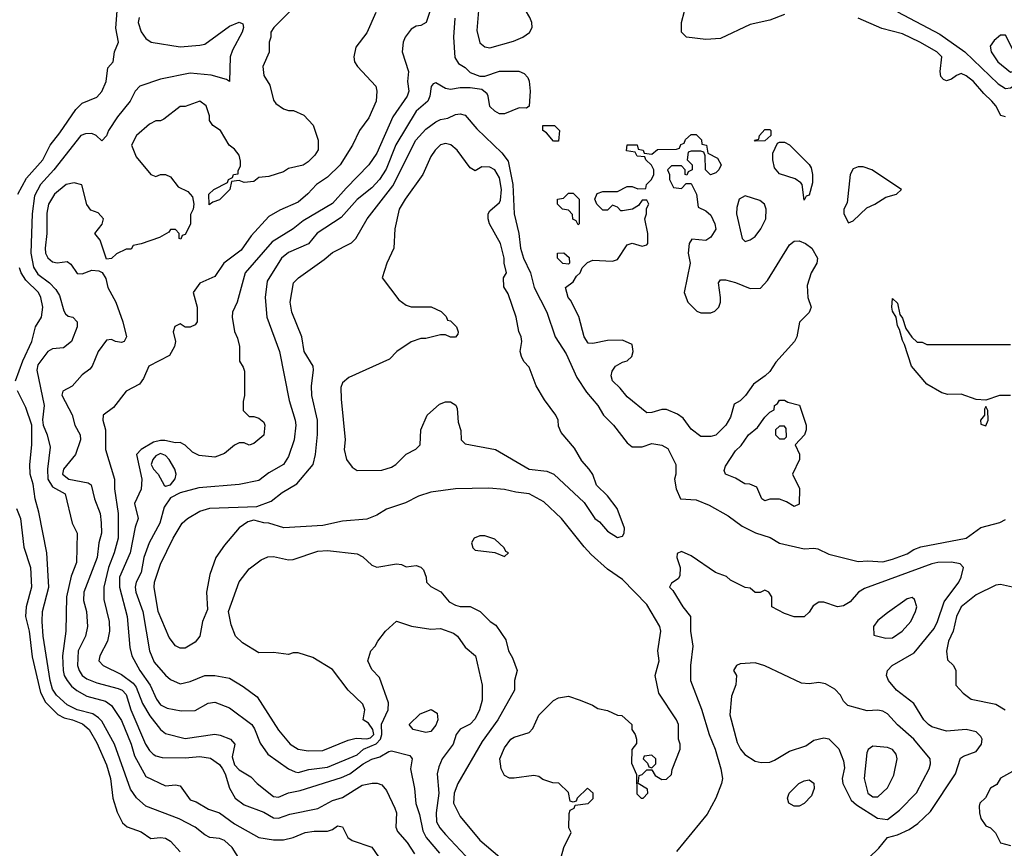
# Model space of a CAD drawing. Header units: inches. Extents: x 1793389 to 1900389, y 320802 to 470796.
# Tile 526 of 656: x 1875056 to 1879065, y 393226 to 396601. Entities that reach past the tile are written whole.
import ezdxf

# ---------------------------------------------------------------- set-up
doc = ezdxf.new("R2010")
doc.units = ezdxf.units.IN
doc.header["$MEASUREMENT"] = 0
doc.layers.add('B8379', color=7, linetype='Continuous')

msp = doc.modelspace()

# ---------------------------------------------------------------- linework, layer by layer
at = {"layer": 'B8379', "color": 2}
for points, elevation in [([(1876950, 396866), (1876938, 396862), (1876927.1, 396832.9), (1876933.7, 396753.7), (1876916.7, 396556.7), (1876930, 396506.8), (1876950, 396490.6), (1876970, 396486.7), (1877066.5, 396513.5), (1877104, 396530), (1877131.5, 396548.5), (1877142.7, 396570), (1877141.2, 396590), (1877133.2, 396610), (1877097.2, 396670), (1877019, 396750), (1876999, 396790)], 230), ([(1879070, 396538), (1879050, 396538), (1879023.5, 396516.5), (1879006.8, 396493.2), (1879011, 396470), (1879038.8, 396430), (1879090, 396388), (1879110, 396394), (1879130, 396406.7), (1879149, 396430), (1879117.5, 396457.5), (1879100.1, 396480.1)], 238), ([(1877230, 396106), (1877200.4, 396140.4), (1877186, 396150), (1877186, 396170), (1877234, 396170), (1877254, 396150), (1877250, 396106)], 226), ([(1877869.2, 395969.2), (1877848, 395990), (1877847.3, 396047.3), (1877842, 396062), (1877830, 396066), (1877790, 396066), (1877778, 396062), (1877774, 396030), (1877794, 396010), (1877794, 395990), (1877778, 395982), (1877772.7, 395967.3), (1877766, 395970), (1877766, 395990), (1877750, 396006), (1877710, 396006), (1877694, 395990), (1877702, 395970), (1877702, 395950), (1877718, 395918), (1877750, 395914), (1877770, 395934), (1877790, 395934), (1877812, 395890), (1877818, 395838), (1877850, 395822), (1877870, 395804.7), (1877886.8, 395770), (1877890, 395748), (1877870, 395715.3), (1877850, 395702), (1877792.7, 395707.3), (1877782, 395690), (1877778, 395650), (1877786, 395610), (1877761, 395490), (1877776, 395450), (1877813.7, 395413.7), (1877830, 395406.8), (1877870, 395406.8), (1877886, 395414), (1877902, 395430), (1877909.2, 395450), (1877909.3, 395470), (1877901.2, 395530), (1877910, 395541), (1877930, 395541), (1877970, 395531), (1878030, 395506.8), (1878072.7, 395507.3), (1878101.2, 395538.8), (1878190, 395684.7), (1878210, 395698.8), (1878230, 395700.7), (1878256, 395690), (1878281, 395670), (1878304.7, 395630), (1878302, 395610), (1878278, 395570), (1878262, 395518), (1878264.7, 395470), (1878278, 395430), (1878270, 395408), (1878230.9, 395369.1), (1878220.7, 395310), (1878210.7, 395290), (1878134.4, 395205.6), (1878110, 395168.7), (1878091.3, 395150), (1878043.5, 395116.5), (1878011.3, 395070), (1877990, 395048.7), (1877964.7, 395035.3), (1877950, 394982), (1877930.7, 394950), (1877890, 394909.2), (1877870, 394904), (1877830, 394904), (1877790, 394934), (1877757.6, 394977.6), (1877734, 394994), (1877690, 395013.2), (1877670, 395013.2), (1877630, 395000.9), (1877610, 394999.3), (1877530, 395065.2), (1877500.9, 395100.9), (1877469.2, 395130), (1877464, 395150), (1877468.7, 395170), (1877482, 395190), (1877510, 395206), (1877530, 395211.3), (1877548.7, 395230), (1877554, 395250), (1877550, 395278), (1877510, 395295.3), (1877450, 395294), (1877390, 395282), (1877370, 395284), (1877354, 395310), (1877332.9, 395392.9), (1877299.3, 395459.3), (1877289.2, 395470), (1877278, 395510), (1877310, 395534), (1877323.1, 395556.9), (1877338, 395570), (1877346, 395590), (1877367.3, 395612.7), (1877390, 395622), (1877470, 395618), (1877490, 395624.7), (1877530, 395684.7), (1877550, 395691.3), (1877590, 395678.8), (1877610, 395684.7), (1877613.2, 395690), (1877614, 395730), (1877602, 395790), (1877608, 395810), (1877608, 395832), (1877618, 395850), (1877610, 395866), (1877590, 395866), (1877576, 395844), (1877550.8, 395829.2), (1877510, 395822), (1877503.1, 395823.1), (1877490, 395838), (1877470, 395846), (1877450, 395826), (1877430, 395826), (1877406, 395850), (1877398, 395870), (1877407.3, 395892.7), (1877430, 395902), (1877490, 395902), (1877530, 395922), (1877550, 395922), (1877572.7, 395912.7), (1877606, 395914), (1877608, 395930), (1877628, 395950), (1877638, 395970), (1877638, 395990), (1877628.4, 396008.4), (1877606, 396030), (1877602, 396042), (1877570, 396046), (1877562, 396062), (1877527.3, 396067.3), (1877530, 396091.3), (1877570, 396091.3), (1877574, 396074), (1877594, 396070), (1877598, 396058), (1877630, 396054), (1877652.7, 396072.7), (1877730, 396074), (1877742, 396078), (1877747.3, 396092.7), (1877762, 396098), (1877767.3, 396112.7), (1877790, 396134), (1877810, 396134), (1877831.6, 396111.6), (1877834, 396094), (1877852, 396090), (1877858, 396058), (1877896.9, 396036.9), (1877912, 396010), (1877902, 395990), (1877890, 395978)], 226), ([(1878050, 396106), (1878048, 396110), (1878066, 396114), (1878068, 396130), (1878090, 396154), (1878110, 396154), (1878114, 396150), (1878114, 396130), (1878090, 396108)], 226), ([(1876790, 396097.6), (1876770, 396092), (1876747.3, 396070), (1876730, 396044), (1876697.3, 395970), (1876624.9, 395870), (1876601.6, 395830), (1876583, 395750), (1876578.8, 395670), (1876551, 395610), (1876532, 395550), (1876599.8, 395459.8), (1876630, 395438), (1876650, 395431.3), (1876731.1, 395431.1), (1876772.7, 395412.7), (1876792.7, 395392.7), (1876798, 395378), (1876810, 395374), (1876834, 395350), (1876842, 395330), (1876839.6, 395320.4), (1876830, 395308.7), (1876810, 395308.7), (1876790, 395318), (1876770, 395318), (1876710, 395302), (1876690, 395302), (1876650, 395289), (1876591.3, 395250), (1876561.4, 395218.6), (1876396.8, 395143.2), (1876370, 395122), (1876363.5, 395103.5), (1876364.5, 395055.5), (1876380.7, 394890), (1876377.3, 394850), (1876386.8, 394810), (1876410, 394778), (1876430, 394764.7), (1876530, 394766), (1876570, 394778), (1876588, 394790), (1876630, 394832), (1876668.4, 394851.6), (1876686, 394870), (1876688.7, 394930), (1876715.3, 394990), (1876764.7, 395035.3), (1876790, 395044.7), (1876810, 395044.7), (1876831.3, 395031.3), (1876836.9, 395016.9), (1876842, 394962), (1876852.7, 394927.3), (1876854, 394890), (1876870, 394874), (1876994, 394850), (1877130, 394771), (1877202.5, 394762.5), (1877230.6, 394750.6), (1877354.8, 394634.8), (1877398, 394570), (1877416.3, 394556.3), (1877450, 394518), (1877490, 394492), (1877510, 394498), (1877517.2, 394510), (1877519, 394530), (1877489, 394610), (1877450, 394662), (1877404.7, 394704.7), (1877389.1, 394749.1), (1877375.3, 394770), (1877344.7, 394804.7), (1877315.5, 394855.5), (1877260.2, 394920.2), (1877250, 394946), (1877249, 394970), (1877239, 394990), (1877192.9, 395052.9), (1877159, 395110), (1877130, 395186), (1877109.1, 395209.1), (1877099, 395230), (1877094, 395250), (1877100.9, 395290), (1877098, 395310), (1877088.9, 395331.1), (1877077.2, 395390), (1877044.7, 395484.7), (1877027.3, 395512.7), (1877026, 395550), (1877038, 395570), (1877028, 395610), (1877028, 395630), (1877013.2, 395690), (1876968.7, 395770), (1876964, 395790), (1876964, 395810), (1876970, 395822), (1877010, 395856), (1877013.7, 395866.3), (1877017.2, 395910), (1877010, 395957.2), (1876990, 395989.3), (1876970, 396001.2), (1876938, 396002), (1876910, 395986), (1876890, 395998), (1876837, 396070), (1876811, 396091)], 234), ([(1878250, 395866), (1878242, 395930), (1878237.2, 395937.2), (1878213.2, 395953.2), (1878150, 395974), (1878130, 395998), (1878122, 396030), (1878123.1, 396056.9), (1878142, 396098), (1878150, 396102), (1878170, 396102), (1878190, 396092), (1878270, 396012), (1878278, 395998), (1878284.7, 395970), (1878283.6, 395936.4), (1878270, 395886), (1878258, 395882)], 226), ([(1878490, 396002), (1878470, 396002), (1878450, 395994), (1878438, 395970), (1878424.7, 395855.3), (1878412, 395830), (1878412, 395810), (1878430, 395774), (1878450, 395782), (1878504.7, 395835.3), (1878538, 395850), (1878582, 395878), (1878626, 395890), (1878646, 395910), (1878526, 395990)], 230), ([(1877330, 395766), (1877322, 395782), (1877308.4, 395788.4), (1877307.3, 395807.3), (1877290, 395826), (1877266, 395830), (1877246, 395850), (1877246, 395870), (1877270, 395874), (1877290, 395894), (1877310, 395894), (1877334, 395870), (1877334, 395770)], 226), ([(1878010, 395884), (1877986, 395870), (1877976, 395836), (1877974, 395810), (1877998, 395710), (1878010, 395698), (1878030, 395704.7), (1878050, 395718), (1878074, 395750), (1878094, 395790), (1878096, 395830), (1878089, 395850), (1878070, 395865.2)], 230), ([(1877290, 395606), (1877268, 395608), (1877246, 395630), (1877246, 395650), (1877271.6, 395651.6), (1877292.7, 395632.7), (1877294, 395610)], 226), ([(1878210, 394618), (1878178, 394638), (1878150, 394648.7), (1878110, 394648.7), (1878090, 394642), (1878078, 394650), (1878057.2, 394697.2), (1878029.4, 394709.4), (1878008.7, 394710), (1877970, 394734), (1877929.5, 394749.5), (1877924.7, 394764.7), (1877930, 394782), (1877970, 394844.7), (1877993.2, 394866.8), (1878024, 394910), (1878060.2, 394939.8), (1878090, 394982), (1878110, 395002), (1878128.4, 395011.6), (1878129, 395030), (1878142, 395038), (1878150, 395051.3), (1878170, 395052), (1878183.6, 395043.6), (1878230.7, 395030.7), (1878258, 394950), (1878258, 394930), (1878251.3, 394910), (1878214, 394870), (1878231.1, 394831.1), (1878231.3, 394810), (1878202, 394750), (1878231.1, 394691.1), (1878230, 394628)], 226), ([(1878990, 395026), (1878984.7, 395015.3), (1878984.7, 394990), (1878967.7, 394970), (1878970, 394954), (1878990, 394946.8), (1878999, 394970), (1878998, 395010)], 230), ([(1878170, 394946), (1878150, 394946), (1878134, 394930), (1878134, 394910), (1878150, 394894), (1878170, 394894), (1878178, 394902), (1878176.4, 394936.4)], 226), ([(1875630, 394834), (1875610, 394825.1), (1875597.8, 394810), (1875591.5, 394790), (1875601.1, 394770), (1875620.3, 394750), (1875644.9, 394704.9), (1875650, 394700.7), (1875670, 394706), (1875689.6, 394730.4), (1875693, 394750), (1875688.2, 394770), (1875664.4, 394810), (1875650, 394825.4)], 226), ([(1876950, 394499.3), (1876930, 394499.3), (1876906, 394490), (1876896, 394470), (1876901, 394450), (1876910, 394441), (1876991, 394431), (1877030, 394414), (1877046, 394430), (1877035.3, 394435.3), (1877028.7, 394450), (1876990, 394485.2)], 230), ([(1878690, 394248), (1878670, 394242), (1878590, 394185.2), (1878550, 394154), (1878532, 394130), (1878534, 394094), (1878582, 394082), (1878610, 394082.8), (1878648.7, 394110), (1878684, 394150), (1878704, 394190), (1878708.7, 394210), (1878699, 394239)], 238), ([(1878050, 393982), (1877990, 393978), (1877974, 393970), (1877962, 393950), (1877974, 393930), (1877971.3, 393891.3), (1877953.7, 393846.3), (1877947.7, 393770), (1877977.5, 393657.5), (1877990.5, 393630.5), (1878008.3, 393608.3), (1878050, 393581), (1878075.3, 393575.3), (1878110, 393577.3), (1878130, 393584.9), (1878190, 393622), (1878256.5, 393643.5), (1878290, 393666), (1878330, 393676), (1878350, 393671.3), (1878390.6, 393630.6), (1878410, 393582), (1878413.7, 393553.7), (1878404.9, 393510), (1878408, 393490), (1878442, 393422), (1878462.6, 393402.6), (1878549.3, 393349.3), (1878590, 393343.1), (1878638, 393382), (1878707.9, 393452.1), (1878759.5, 393550), (1878764.5, 393570), (1878762.7, 393590), (1878697, 393670), (1878630, 393729.6), (1878590, 393773.2), (1878570, 393785.2), (1878550, 393789.2), (1878506.3, 393786.3), (1878428.4, 393808.4), (1878410, 393826), (1878398, 393850), (1878374.6, 393874.6), (1878336.5, 393896.5), (1878310, 393901.2), (1878270, 393896), (1878238.6, 393898.6), (1878090, 393968.7)], 238), ([(1876710, 393697.2), (1876658, 393710), (1876642, 393730), (1876686.3, 393773.7), (1876731.1, 393791.1), (1876756, 393776), (1876758, 393750), (1876750, 393728), (1876730, 393702)], 218), ([(1878530, 393642), (1878510.9, 393629.1), (1878504.9, 393615.1), (1878494, 393510), (1878510, 393451.3), (1878530, 393436), (1878550, 393436), (1878590, 393472), (1878615.5, 393524.5), (1878629.2, 393590), (1878625.2, 393610), (1878610, 393629), (1878590, 393637.2)], 242), ([(1877630, 393606), (1877598, 393602), (1877594, 393590), (1877612.7, 393572.7), (1877618, 393558), (1877630, 393554), (1877646, 393570), (1877646, 393590)], 230), ([(1878210, 393398), (1878188, 393410), (1878182, 393430), (1878188.7, 393450), (1878228.7, 393490), (1878250, 393501), (1878270, 393504.7), (1878290, 393491), (1878290.7, 393469.3), (1878279.8, 393440.2), (1878250, 393408), (1878230, 393398)], 234)]:
    msp.add_lwpolyline(points, close=True, dxfattribs=dict(at, elevation=elevation))
for points, elevation in [([(1878170, 396623), (1878110, 396599.1), (1878030, 396582), (1877910, 396524.9), (1877850, 396520.5), (1877770.6, 396530.6), (1877751, 396550), (1877750.7, 396590), (1877786.8, 396730)], 230), ([(1876750.4, 396709.6), (1876711, 396590), (1876690, 396578), (1876670, 396575.3), (1876650, 396562), (1876626, 396530), (1876617.3, 396510), (1876614, 396470), (1876638.8, 396390), (1876634.8, 396350), (1876640.7, 396310), (1876633.4, 396290), (1876575.1, 396204.9), (1876510, 396057.2), (1876477.1, 396010), (1876384.7, 395915.3), (1876330, 395852), (1876210, 395781.6), (1876170, 395749.4), (1876083.4, 395696.6), (1875974.4, 395570), (1875942, 395450), (1875922, 395410), (1875920.5, 395390), (1875930.6, 395330.6), (1875943.5, 395303.5), (1875951, 395270), (1875951.3, 395210), (1875966.4, 395186.4), (1875971, 395170), (1875971.1, 395071.1), (1875965.4, 395045.4), (1875966, 395010), (1875990, 394984.7), (1876010, 394984.7), (1876030, 394978), (1876050, 394962), (1876054.8, 394950), (1876050, 394908.7), (1876010, 394875.3), (1875990, 394868.7), (1875970, 394878), (1875950, 394878), (1875930, 394868.7), (1875890, 394834), (1875850, 394819), (1875786.3, 394826.3), (1875760.2, 394840.2), (1875730, 394868.7), (1875710, 394879), (1875690, 394878), (1875647.6, 394887.6), (1875630, 394887.8), (1875600.3, 394879.7), (1875551.3, 394850), (1875532, 394830), (1875553, 394730), (1875550.4, 394689.6), (1875523.8, 394630), (1875539.1, 394570), (1875526.1, 394533.9), (1875505.3, 394430), (1875462.6, 394330), (1875462, 394290), (1875494, 394170), (1875504.4, 394044.4), (1875512.7, 394010), (1875545.3, 393950), (1875586.7, 393890), (1875613, 393833), (1875630, 393810.6), (1875656.2, 393796.2), (1875714.2, 393785.8), (1875770, 393787.7), (1875823.3, 393816.7), (1875850, 393820.7), (1875910, 393798), (1876000.7, 393730), (1876012.1, 393712.1), (1876034.6, 393654.6), (1876066.8, 393610), (1876151, 393550), (1876177.5, 393537.5), (1876190, 393535.5), (1876232.7, 393547.3), (1876310, 393557), (1876430, 393607.4), (1876456.2, 393630), (1876508.1, 393651.9), (1876524.8, 393670), (1876531.1, 393690), (1876528.7, 393731.3), (1876556.3, 393790), (1876558.3, 393818.3), (1876521.5, 393921.5), (1876490, 393954), (1876473.2, 393990), (1876485.2, 394030), (1876504, 394050), (1876514, 394070), (1876545.2, 394110), (1876590, 394151), (1876650.7, 394130.7), (1876730, 394119.1), (1876770, 394122), (1876822.5, 394102.5), (1876838.8, 394090), (1876870, 394044.7), (1876911.3, 394010), (1876938.8, 393890), (1876939.3, 393830), (1876928.2, 393790), (1876910, 393753.2), (1876890, 393732.3), (1876849.1, 393710.9), (1876832.7, 393690), (1876821.6, 393650), (1876776.3, 393590), (1876762, 393558), (1876756.3, 393530), (1876763.1, 393450), (1876751.8, 393370), (1876753.7, 393333.7), (1876766.4, 393310), (1876790, 393282), (1876911.8, 393151.8)], 222), ([(1875048.5, 395890), (1875083.8, 395956.2), (1875150.4, 396030), (1875180.4, 396090), (1875219.9, 396140.1), (1875284, 396236), (1875310, 396260.9), (1875370, 396285.2), (1875390, 396308.7), (1875408, 396350), (1875415.5, 396404.5), (1875436, 396430), (1875442, 396470), (1875458.8, 396510), (1875447.3, 396567.3), (1875454.8, 396654.8)], 206), ([(1876171.3, 396650), (1876091.3, 396570), (1876078, 396550), (1876078, 396530), (1876071.3, 396510), (1876071.6, 396468.4), (1876046, 396410), (1876050, 396374), (1876074.8, 396334.8), (1876090, 396274), (1876099.6, 396259.6), (1876130, 396238), (1876150, 396231.3), (1876171.3, 396231.3), (1876212.7, 396212.7), (1876251.6, 396171.6), (1876271.1, 396111.1), (1876271.6, 396071.6), (1876258, 396050), (1876230, 396022), (1876210, 396009.2), (1876150, 395995.3), (1876130, 395982), (1876070, 395962), (1876030, 395958), (1876010, 395942), (1875970, 395938), (1875950, 395946), (1875918, 395942), (1875912, 395910), (1875870, 395868), (1875842, 395858), (1875827.3, 395847.3), (1875826, 395890), (1875846, 395910), (1875902, 395938), (1875906, 395950), (1875922, 395958), (1875926, 395970), (1875946, 395974), (1875946, 395986), (1875954.6, 396005.4), (1875954.6, 396025.4), (1875949, 396050), (1875930, 396074), (1875908.7, 396090), (1875874, 396150), (1875842, 396170), (1875828.7, 396190), (1875828.7, 396210), (1875815.3, 396250), (1875790, 396268.7), (1875730, 396248), (1875710, 396248), (1875643.5, 396196.5), (1875630, 396189.2), (1875610, 396189.2), (1875584.1, 396175.9), (1875531.3, 396130), (1875511.3, 396090), (1875530, 396042), (1875590, 395971.3), (1875610, 395962.8), (1875629.3, 395970.7), (1875650, 395970.8), (1875670, 395961), (1875700.9, 395920.9), (1875741, 395901), (1875759.6, 395879.6), (1875764.7, 395850), (1875762, 395830), (1875751.6, 395808.4), (1875751.1, 395768.9), (1875730, 395726), (1875718, 395722), (1875712.7, 395707.3), (1875706, 395710), (1875706, 395730), (1875690, 395746), (1875670, 395746), (1875663.6, 395736.4), (1875625.4, 395714.6), (1875550, 395688), (1875518, 395682), (1875510, 395666), (1875490, 395666), (1875450, 395648), (1875430, 395628), (1875410, 395626), (1875383.1, 395703.1), (1875362, 395730), (1875392.3, 395767.7), (1875397.2, 395790), (1875375.1, 395815.1), (1875346, 395826), (1875330, 395848), (1875308.7, 395928.7), (1875277.2, 395937.2), (1875244.7, 395930), (1875197.3, 395890), (1875173.4, 395850), (1875166.9, 395813.1), (1875166.4, 395730), (1875159.3, 395670), (1875161.6, 395650), (1875170, 395631), (1875190, 395614.8), (1875208.9, 395611.1), (1875250, 395616), (1875264.9, 395604.9), (1875290, 395567.7), (1875310, 395566), (1875350, 395580.5), (1875378, 395578), (1875391.3, 395571.3), (1875406.8, 395546.8), (1875414.8, 395510), (1875447.7, 395450), (1875476, 395370), (1875490.7, 395310), (1875482, 395290), (1875470, 395286), (1875446, 395290), (1875430, 395298), (1875410, 395295.3), (1875376, 395250), (1875351, 395190), (1875342, 395178), (1875310, 395154), (1875270, 395108.7), (1875231.6, 395088.4), (1875227.5, 395072.5), (1875270, 394991.3), (1875280.7, 394950), (1875302, 394910), (1875304, 394890), (1875283, 394830), (1875234.9, 394770), (1875230.5, 394750), (1875256, 394730), (1875334.9, 394714.9), (1875347.1, 394707.1), (1875360.5, 394650), (1875383.1, 394590), (1875388.3, 394551.7), (1875388.5, 394510), (1875378.7, 394470), (1875371.8, 394410), (1875317, 394270), (1875315.6, 394235.6), (1875328.2, 394190), (1875332.7, 394130), (1875324.4, 394090), (1875294, 394030), (1875291.8, 393970), (1875297.6, 393950), (1875310, 393930.6), (1875330, 393916.4), (1875370, 393900.3), (1875457, 393877), (1875472.7, 393870), (1875490, 393852.7), (1875508.9, 393790), (1875568.7, 393650), (1875584.4, 393624.4), (1875599.1, 393610), (1875610, 393602.4), (1875635.8, 393595.8), (1875730, 393594), (1875790, 393600.5), (1875832.8, 393592.8), (1875870, 393566.8), (1875882, 393550), (1875892.7, 393530), (1875910.4, 393470.4), (1875934, 393430), (1875970, 393403), (1876050, 393373.4), (1876090, 393350.6), (1876110, 393348.2), (1876155.3, 393364.7), (1876270, 393388.5), (1876330, 393420.4), (1876370, 393432.4), (1876450, 393483), (1876490.9, 393490.9), (1876510.9, 393490.9), (1876530, 393484.7), (1876550, 393462), (1876584, 393390), (1876590.5, 393370), (1876588, 393312), (1876594.6, 393294.6), (1876634, 393250), (1876664.2, 393204.2)], 214), ([(1875542, 396610), (1875539.1, 396590), (1875550, 396551.3), (1875570, 396524), (1875592, 396510), (1875710, 396490.4), (1875790, 396498), (1875810, 396502), (1875910, 396574.4), (1875950, 396590.7), (1875964.7, 396584.7), (1875966.8, 396570), (1875962, 396550), (1875922.4, 396477.6), (1875912.7, 396450), (1875910.9, 396349.1), (1875898, 396358), (1875835.6, 396375.6), (1875750, 396382.9), (1875630, 396359.5), (1875544.7, 396330), (1875526, 396310), (1875506, 396270), (1875454, 396206), (1875417.3, 396150), (1875410, 396128), (1875390, 396108), (1875368, 396130), (1875350, 396137.2), (1875323.5, 396136.5), (1875304.7, 396130), (1875194.4, 395990), (1875140.4, 395930), (1875116.5, 395883.5), (1875107.4, 395810), (1875100.9, 395650), (1875112.6, 395592.6), (1875130, 395564.9), (1875178, 395530), (1875202.6, 395502.6), (1875217.7, 395477.7), (1875235.2, 395415.2), (1875243, 395403), (1875254, 395394), (1875272, 395390), (1875290.7, 395370), (1875290.7, 395350), (1875266.8, 395290), (1875234.9, 395265.1), (1875190, 395261.2), (1875171.3, 395250), (1875130, 395195.3), (1875126, 395174), (1875156.3, 395030), (1875149, 394971), (1875151.7, 394950), (1875168.2, 394910), (1875179.8, 394859.8), (1875168.7, 394770), (1875170.3, 394730), (1875190, 394698.4), (1875240.7, 394670), (1875270.4, 394550), (1875290.6, 394510), (1875288, 394390), (1875265.5, 394334.5), (1875246.4, 394250), (1875244, 394110), (1875230.3, 394010), (1875233.7, 393950), (1875237.6, 393930), (1875249, 393909), (1875266.8, 393886.8), (1875289, 393869), (1875330, 393846.4), (1875405.8, 393825.8), (1875430, 393807.3), (1875470, 393746.8), (1875510, 393650.8), (1875523, 393603), (1875570, 393518.8), (1875650, 393480.7), (1875690, 393484), (1875710, 393480.7), (1875750, 393424), (1875775.2, 393415.2), (1875824.9, 393384.9), (1875870, 393370.5), (1875930, 393326), (1876030, 393270.5), (1876090, 393260.5), (1876130, 393260.5), (1876170, 393270.6), (1876218, 393290), (1876255.5, 393295.5), (1876310, 393296), (1876330, 393302), (1876350, 393318), (1876370, 393314), (1876392, 393270), (1876410, 393258), (1876490, 393231.3), (1876531.3, 393170)], 210), ([(1876506.8, 396630), (1876470, 396548), (1876424.7, 396490), (1876416, 396450), (1876418.8, 396430), (1876430.8, 396410), (1876506.8, 396330), (1876510.6, 396310), (1876507.7, 396270), (1876478.3, 396201.7), (1876439.1, 396150), (1876410.7, 396090), (1876360.7, 396010), (1876310, 395959.5), (1876264, 395930), (1876228.7, 395891.3), (1876190, 395858), (1876114.6, 395825.4), (1876070, 395799.3), (1875998.7, 395721.3), (1875957.7, 395662.3), (1875886.8, 395610), (1875850, 395555.3), (1875790, 395528.7), (1875762.8, 395490), (1875778, 395430), (1875778, 395370), (1875770, 395358), (1875750, 395349), (1875730, 395349), (1875710, 395362), (1875687.9, 395352.1), (1875681, 395330), (1875690.8, 395290), (1875686, 395270), (1875666.4, 395233.6), (1875582, 395190), (1875559.8, 395140.2), (1875543.6, 395116.4), (1875490, 395088), (1875438.5, 395021.5), (1875396, 394990), (1875394.8, 394970), (1875404.9, 394930), (1875405.5, 394850), (1875441.6, 394730), (1875441.6, 394690), (1875457.6, 394590), (1875456.4, 394490), (1875441.3, 394430), (1875418.3, 394370), (1875398.7, 394290), (1875399, 394239), (1875420.4, 394150), (1875422.4, 394110), (1875413, 394070), (1875382.8, 394010), (1875378.8, 393990), (1875396, 393970), (1875470, 393934.4), (1875518.5, 393898.5), (1875530, 393883), (1875556.4, 393816.4), (1875585.4, 393765.4), (1875630, 393710.6), (1875650, 393693.4), (1875730, 393673.4), (1875850, 393690.6), (1875872.9, 393687.1), (1875914.8, 393670), (1875932.7, 393650), (1875921.4, 393598.6), (1875930, 393565.7), (1875950, 393545.3), (1875996.7, 393516.7), (1876022.8, 393490), (1876090, 393436.9), (1876110, 393434), (1876150, 393452.4), (1876198.3, 393461.7), (1876365.9, 393514.1), (1876400.9, 393530), (1876454.5, 393570), (1876490, 393588.7), (1876522, 393598), (1876559.5, 393620.5), (1876570, 393623), (1876644, 393604), (1876654, 393590), (1876647.7, 393550), (1876663.8, 393470), (1876668.6, 393408.6), (1876683.4, 393363.4), (1876697.2, 393297.2), (1876710.4, 393270), (1876765.7, 393205.7)], 218), ([(1876828, 396608), (1876822, 396530), (1876827.7, 396447.7), (1876843, 396423), (1876870, 396406), (1876890, 396386), (1876930, 396371), (1876950, 396371.3), (1877010, 396391), (1877088.4, 396391.6), (1877110, 396382), (1877125.4, 396365.4), (1877130.8, 396350.8), (1877134.8, 396310), (1877131.1, 396248.9), (1877119.6, 396240.4), (1877090, 396242), (1877030, 396218), (1877010, 396218), (1876990, 396228), (1876970, 396248), (1876964, 396290), (1876959.3, 396299.3), (1876937.2, 396317.2), (1876890, 396323.7), (1876850, 396323.7), (1876810, 396317.2), (1876790, 396321.2), (1876750, 396344), (1876739.6, 396340.4), (1876730.9, 396329.1), (1876726.4, 396290), (1876718, 396270), (1876670, 396229.2), (1876588.2, 396091.8), (1876547.8, 395992.2), (1876520.5, 395950), (1876490, 395917), (1876430, 395869.5), (1876364.5, 395795.5), (1876267.7, 395732.3), (1876231.8, 395688.2), (1876150, 395653.6), (1876122, 395630), (1876064.1, 395535.9), (1876055.5, 395470), (1876062, 395390), (1876113.4, 395250), (1876153, 395050), (1876178, 394970), (1876180.5, 394950), (1876173.4, 394890), (1876150, 394822), (1876130, 394789.2), (1876070, 394755.1), (1876030, 394723.7), (1875950, 394707.3), (1875786, 394694), (1875710, 394674), (1875670, 394654), (1875644.4, 394615.6), (1875626, 394550), (1875583.8, 394470), (1875562, 394410), (1875550.3, 394350), (1875530.3, 394310), (1875526.5, 394290), (1875529.2, 394269.2), (1875558, 394190), (1875584.4, 394030), (1875603.9, 393983.9), (1875650, 393930.7), (1875670, 393914), (1875710, 393896.3), (1875750, 393905.5), (1875810, 393930.5), (1875850.5, 393930.5), (1875910, 393918.8), (1875965.8, 393885.8), (1876022.8, 393842.8), (1876110, 393706.8), (1876157.3, 393650), (1876190, 393630.5), (1876230, 393622.4), (1876290, 393624.4), (1876394, 393666), (1876425.7, 393674.3), (1876470, 393672), (1876484.1, 393675.9), (1876498.2, 393690), (1876494.4, 393710), (1876475.8, 393735.8), (1876455.1, 393750), (1876460.9, 393790), (1876453.8, 393813.8), (1876394, 393870), (1876330, 393954), (1876250, 394002.7), (1876190, 394022), (1876170, 394022), (1876150, 394015.3), (1876090, 394024), (1876030, 394022), (1875963.2, 394063.2), (1875935.3, 394090), (1875916.5, 394136.5), (1875906, 394190), (1875950, 394311.3), (1875990, 394364.7), (1876038.6, 394401.4), (1876066.8, 394413.2), (1876090, 394414.8), (1876150, 394400.7), (1876170, 394402.8), (1876270, 394436.3), (1876310, 394439.1), (1876430, 394424.9), (1876453.3, 394413.3), (1876490, 394379.1), (1876510, 394370.6), (1876590, 394384.7), (1876610, 394382), (1876630, 394372), (1876670, 394378), (1876690, 394371.3), (1876699.8, 394359.8), (1876711.3, 394330), (1876712, 394310), (1876730, 394292), (1876771.1, 394271.1), (1876804.7, 394230), (1876830, 394216), (1876850, 394211.3), (1876890, 394211.3), (1876930.9, 394190.9), (1876972, 394150), (1876994.4, 394134.4), (1877034.8, 394074.8), (1877046.8, 394030), (1877062.5, 394002.5), (1877081, 393950), (1877071.1, 393908.9), (1877070.8, 393870), (1877002.8, 393750), (1876939, 393661), (1876839.5, 393490), (1876824.9, 393450), (1876822, 393410), (1876850, 393356), (1876930, 393258.8), (1877010.6, 393190.6)], 226), ([(1879070, 396206), (1879051.1, 396211.1), (1879031, 396250), (1879014.8, 396270), (1878981.1, 396301.1), (1878939.1, 396350), (1878910, 396373), (1878890, 396382), (1878870, 396374), (1878850, 396358.4), (1878830, 396352.7), (1878818, 396358), (1878806.4, 396370), (1878803.7, 396390), (1878810.6, 396450), (1878790.8, 396470), (1878721, 396510), (1878650, 396543), (1878566, 396566), (1878470, 396608)], 230), ([(1878630, 396633), (1878802.8, 396542.7), (1878903.8, 396470), (1879039.4, 396339.4), (1879070, 396320.3), (1879090, 396324), (1879110, 396335.6), (1879173.2, 396386.8), (1879250, 396470.8), (1879310, 396516), (1879346.5, 396553.5), (1879391.9, 396588.1), (1879425.8, 396634.2)], 234), ([(1877261, 393190), (1877270.9, 393229.1), (1877302, 393290), (1877292, 393310), (1877292.7, 393367.3), (1877298, 393382), (1877314, 393390), (1877318, 393402), (1877370, 393408), (1877391, 393429), (1877391.3, 393450), (1877368.4, 393471.6), (1877326, 393430), (1877322, 393418), (1877310, 393414), (1877298, 393418), (1877290, 393454), (1877251.6, 393491.6), (1877227.3, 393492.7), (1877186, 393506), (1877170, 393518), (1877150, 393522), (1877070, 393512), (1877050, 393512), (1877030, 393522), (1877016, 393550), (1877010.8, 393590), (1877030, 393635.3), (1877056, 393670), (1877070, 393679.3), (1877130, 393698), (1877146, 393714), (1877170, 393768.7), (1877230, 393828.7), (1877250, 393839), (1877290, 393845.2), (1877338, 393830), (1877388.9, 393808.9), (1877410, 393795.3), (1877450, 393788), (1877490, 393768), (1877507.3, 393767.3), (1877548, 393730), (1877548.7, 393710), (1877562, 393690), (1877568, 393670), (1877567.3, 393652.7), (1877548, 393628), (1877547.3, 393572.7), (1877567.3, 393527.3), (1877568.4, 393448.4), (1877586, 393430), (1877594, 393430), (1877614, 393450), (1877612.7, 393467.3), (1877574, 393490), (1877578, 393522), (1877590, 393526), (1877610, 393546), (1877630, 393546), (1877643.1, 393523.1), (1877670, 393506), (1877690, 393508), (1877710, 393526), (1877712.7, 393547.3), (1877744.7, 393630), (1877744.7, 393650), (1877738, 393670), (1877738.8, 393730), (1877730.8, 393750), (1877658, 393858), (1877642.8, 393930), (1877659.1, 393990), (1877654, 394030), (1877666.8, 394110), (1877662.8, 394130), (1877610, 394218.8), (1877510, 394321), (1877450, 394362.8), (1877383.4, 394423.4), (1877353.8, 394453.8), (1877262, 394570), (1877190, 394637.3), (1877130, 394670.5), (1877076.7, 394676.7), (1877030, 394688), (1876966.6, 394693.4), (1876830, 394690.6), (1876730, 394677.3), (1876680.1, 394659.9), (1876626.8, 394633.2), (1876550, 394606.8), (1876510, 394582.8), (1876470, 394567.3), (1876370, 394559.1), (1876290, 394540.4), (1876131.1, 394531.1), (1876070.9, 394550.9), (1876050, 394551.3), (1876010, 394562), (1875984.7, 394555.3), (1875950, 394531), (1875890, 394461), (1875854.5, 394410), (1875830, 394342), (1875817, 394270), (1875821.2, 394198.8), (1875800.9, 394150), (1875789.4, 394090.6), (1875770, 394066), (1875730, 394041), (1875710, 394041), (1875690, 394051), (1875664.9, 394084.9), (1875619.5, 394190), (1875603.8, 394290), (1875604.9, 394310), (1875630, 394384), (1875680.7, 394490), (1875717.3, 394550), (1875738.8, 394570), (1875790, 394599.5), (1875830, 394611.8), (1876022, 394618), (1876079.9, 394640.1), (1876124.2, 394675.8), (1876184, 394710), (1876250.4, 394789.6), (1876260.5, 394830), (1876268.1, 394911.9), (1876268.2, 394970), (1876245.5, 395070), (1876243.8, 395110), (1876253, 395173), (1876250.5, 395190.5), (1876214, 395250), (1876204.9, 395310), (1876164, 395410), (1876157.3, 395450), (1876170.5, 395529.5), (1876190.8, 395550), (1876296.2, 395623.8), (1876330, 395653.2), (1876407.1, 395692.9), (1876424.7, 395710), (1876470.8, 395790), (1876575.2, 395924.8), (1876668.5, 396110), (1876710, 396155.6), (1876750, 396185.6), (1876770, 396194.5), (1876799.3, 396200.7), (1876830, 396215.1), (1876850, 396218), (1876870, 396212), (1876917, 396157), (1877018.9, 396058.9), (1877045.6, 396025.6), (1877064, 395930), (1877069.7, 395810), (1877088.3, 395730), (1877094.7, 395670), (1877106.9, 395630), (1877135.8, 395570), (1877151.2, 395510), (1877203, 395410), (1877236.3, 395310), (1877280.7, 395240.7), (1877324.4, 395144.4), (1877363.8, 395083.8), (1877409.4, 395030), (1877433.2, 394990), (1877473.2, 394950), (1877530, 394878), (1877550, 394862), (1877590, 394862), (1877630, 394875.3), (1877670, 394868), (1877694.6, 394854.6), (1877728, 394790), (1877728, 394750), (1877722, 394730), (1877728.7, 394690), (1877746, 394650), (1877810, 394646), (1877863.6, 394623.6), (1877940.9, 394580.9), (1877998, 394538), (1878051.5, 394511.5), (1878111.4, 394491.4), (1878149.6, 394469.6), (1878250, 394446), (1878290, 394449.2), (1878305.6, 394445.6), (1878350, 394424), (1878470, 394394), (1878510, 394397.2), (1878570, 394393.2), (1878610, 394403.7), (1878670, 394425.2), (1878696.8, 394443.2), (1878725.8, 394454.2), (1878910, 394489.3), (1878970, 394533.2), (1879047.1, 394552.9), (1879070, 394565.2)], 230), ([(1875039.5, 395130), (1875068.3, 395211.7), (1875106, 395290), (1875121.1, 395350), (1875145.3, 395390), (1875150.4, 395430), (1875142.4, 395470), (1875132.4, 395490), (1875080.4, 395540.4), (1875061.7, 395570), (1875055.6, 395590)], 206), ([(1879090, 395071), (1879046, 395070), (1878990, 395051), (1878950, 395054), (1878890, 395075.5), (1878834.8, 395074.8), (1878810, 395081), (1878750, 395116), (1878686.8, 395190), (1878658.8, 395278.8), (1878650, 395294), (1878638.8, 395338.8), (1878630, 395354), (1878624.7, 395390), (1878610, 395414), (1878606.8, 395430), (1878610, 395466), (1878630, 395446), (1878640.2, 395400.2), (1878650, 395386), (1878664, 395344), (1878688.7, 395308.7), (1878710, 395288), (1878730, 395288), (1878750, 395278), (1879090, 395278)], 230), ([(1875963.4, 393163.4), (1875920.5, 393230), (1875890, 393258), (1875870, 393265.5), (1875830, 393270.6), (1875810, 393280.7), (1875770, 393312.7), (1875705.8, 393345.8), (1875570, 393397.3), (1875532.1, 393432.1), (1875507.3, 393467.3), (1875442.6, 393650), (1875390, 393743.8), (1875377.6, 393757.6), (1875353.2, 393773.2), (1875290, 393790.3), (1875250, 393810.4), (1875205.3, 393850), (1875190, 393874.8), (1875179.6, 393910), (1875151.8, 394090), (1875147.4, 394150), (1875148.7, 394190), (1875175.3, 394290), (1875166.7, 394430), (1875134.6, 394594.6), (1875118.4, 394650), (1875110.5, 394709.5), (1875098.7, 394750), (1875098, 394790), (1875106, 394870), (1875105.3, 394950), (1875081.6, 395021.6), (1875047.4, 395090)], 206), ([(1875042.8, 394610), (1875059.1, 394570), (1875073.2, 394453.2), (1875100.5, 394370), (1875104.4, 394290), (1875083.1, 394210), (1875079.5, 394170), (1875094.9, 394110), (1875106.6, 394006.6), (1875141.3, 393861.3), (1875161.8, 393821.8), (1875211.4, 393771.4), (1875237.4, 393757.4), (1875270.8, 393750), (1875312.4, 393732.4), (1875339.1, 393710), (1875370, 393656), (1875410, 393566), (1875426.4, 393510), (1875435.5, 393430), (1875452.8, 393372.8), (1875474.8, 393330), (1875493, 393313), (1875550, 393292.7), (1875590, 393266), (1875630, 393270.5), (1875650, 393266.8), (1875670, 393254.8), (1875710, 393211)], 202), ([(1878513.1, 393186.9), (1878553.9, 393226.1), (1878589, 393270), (1878630, 393280.5), (1878677.7, 393302.3), (1878712.5, 393327.5), (1878763.9, 393376.1), (1878866.6, 393530), (1878887, 393593), (1878898.6, 393601.4), (1878950, 393620.5), (1878971.8, 393650), (1878974.5, 393670), (1878970, 393682), (1878950, 393700.9), (1878910, 393709.4), (1878830, 393703.7), (1878770, 393720.7), (1878756, 393730), (1878737.6, 393750), (1878696.5, 393816.5), (1878626, 393870), (1878593.2, 393910), (1878585.2, 393930), (1878589.2, 393950), (1878609, 393970), (1878698.3, 394021.7), (1878778.9, 394121.1), (1878793.3, 394150), (1878820.5, 394230), (1878879.3, 394310), (1878889.3, 394330), (1878899, 394370), (1878885.2, 394385.2), (1878850, 394391.8), (1878794, 394390), (1878770, 394384.7), (1878495.3, 394284.7), (1878470.9, 394269.1), (1878438, 394230), (1878410, 394213.2), (1878386, 394210), (1878330, 394229.2), (1878310, 394229), (1878286.8, 394213.2), (1878270, 394188), (1878250, 394168.7), (1878210, 394168.7), (1878170, 394182), (1878118, 394210), (1878118, 394250), (1878106, 394270), (1878090, 394278), (1878071.6, 394268.4), (1878050, 394268), (1878030, 394286), (1878010, 394288), (1877950, 394318), (1877933.6, 394333.6), (1877889.1, 394349.1), (1877790, 394418), (1877750, 394435.3), (1877732.7, 394427.3), (1877732, 394410), (1877744.7, 394370), (1877743.6, 394336.4), (1877736.9, 394323.1), (1877710, 394306), (1877702, 394290), (1877716, 394276), (1877756, 394210), (1877787.3, 394170), (1877787.7, 394110), (1877797.3, 394050), (1877787.3, 393970), (1877787.7, 393910), (1877832.3, 393792.3), (1877863, 393690), (1877887.7, 393630), (1877910.6, 393550), (1877917.3, 393510), (1877914, 393490), (1877890.7, 393430), (1877854.6, 393365.4), (1877730, 393212.7)], 234), ([(1879110, 394286.8), (1879050, 394300.7), (1879030, 394297.3), (1878950, 394259.1), (1878889.6, 394210), (1878869.7, 394170.3), (1878857, 394110), (1878838, 394070), (1878829.3, 394029.3), (1878833.6, 393993.6), (1878858, 393970), (1878868, 393950), (1878868, 393890), (1878898, 393858), (1878930, 393834), (1879030, 393812.7), (1879068.7, 393790)], 230), ([(1879110, 393546), (1879050, 393512), (1879034.6, 393485.4), (1879009.3, 393470.7), (1878988.4, 393431.6), (1878966, 393410), (1878962, 393398), (1878964, 393370), (1878970, 393348), (1878990, 393318), (1879008.9, 393308.9), (1879029.1, 393289.1), (1879050, 393248), (1879090, 393238)], 230)]:
    msp.add_lwpolyline(points, dxfattribs=dict(at, elevation=elevation))

doc.saveas('drawing.dxf')
